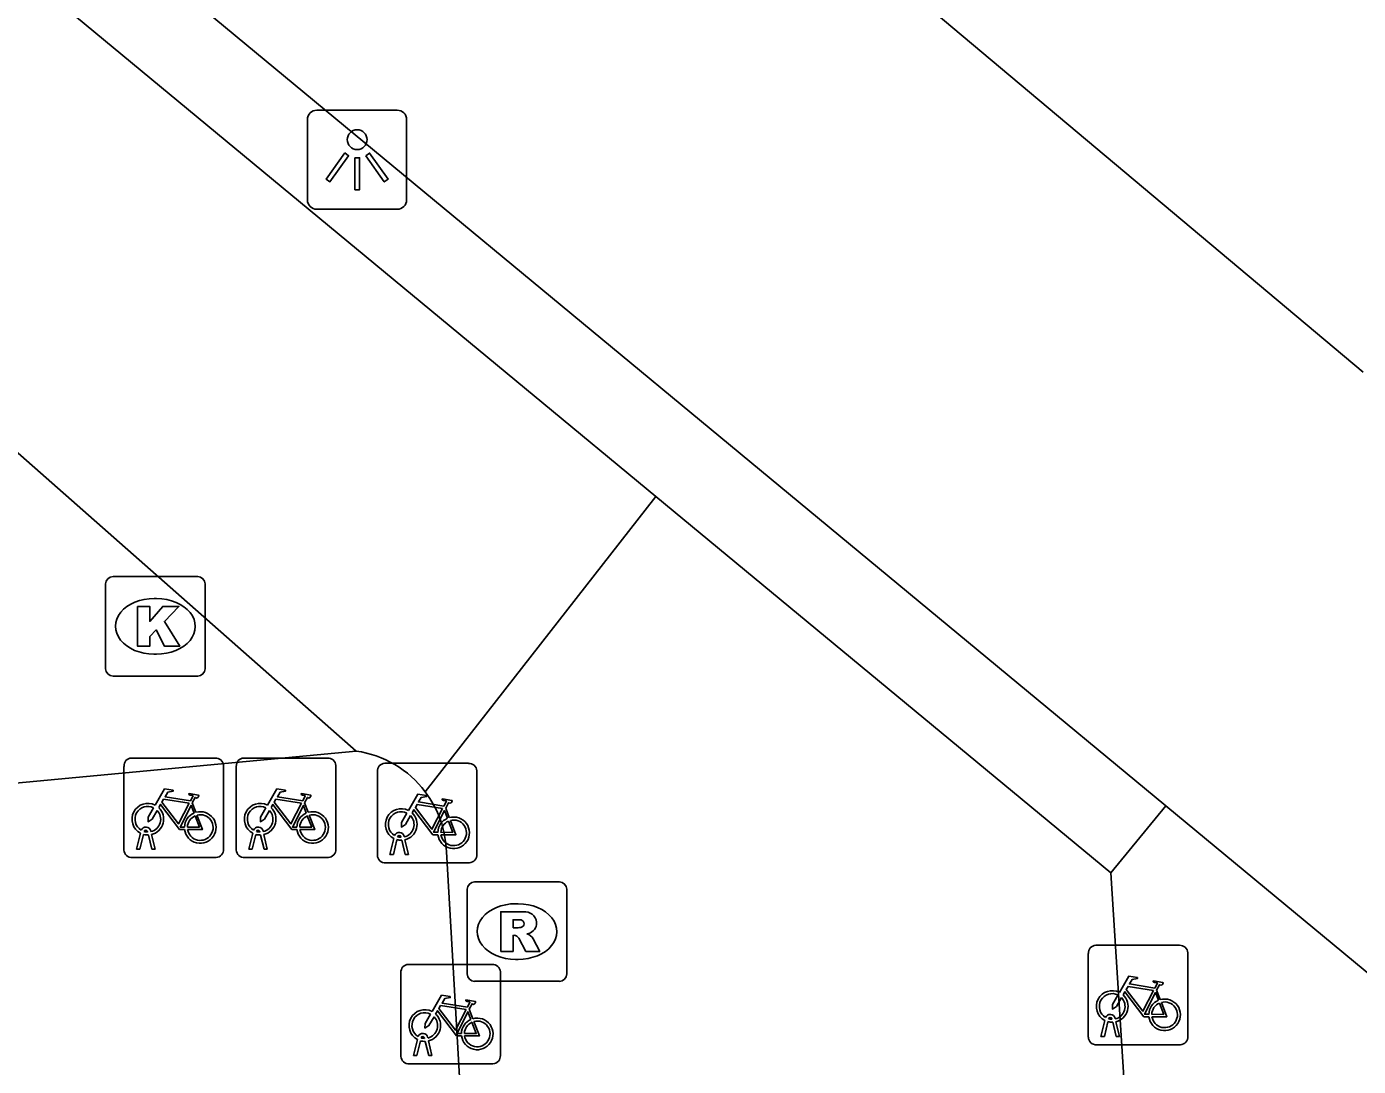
# Model space of a CAD drawing. Extents: x 162074 to 163034, y 381824 to 382557.
# Drawn here: x 162449.04 to 162462.42, y 382153.48 to 382163.93 of the extents above; entities that cross this region are included whole.
import ezdxf

# ---------------------------------------------------------------- set-up
doc = ezdxf.new("R2010")
doc.units = 0
for name, color, linetype in [('IMGEO_Fietsenrek', 7, 'Continuous'), ('IMGEO_Kolk', 7, 'Continuous'), ('IMGEO_Lichtpunt', 7, 'Continuous'), ('IMGEO_Pand', 7, 'Continuous'), ('IMGEO_Rijbaan_lokaal_open', 7, 'Continuous'), ('IMGEO_Rioolput', 7, 'Continuous'), ('IMGEO_Voetpad_open', 7, 'Continuous')]:
    doc.layers.add(name, color=color, linetype=linetype)

msp = doc.modelspace()

# ---------------------------------------------------------------- linework, layer by layer
at = {"layer": 'IMGEO_Fietsenrek'}
for p, q in [((162450.09, 382156.579), (162450.931, 382156.579)), ((162450.931, 382156.579), (162450.09, 382156.579)), ((162451.219, 382156.579), (162452.06, 382156.579)), ((162452.06, 382156.579), (162451.219, 382156.579)), ((162450.015, 382155.654), (162450.015, 382156.495)), ((162450.015, 382156.495), (162450.015, 382155.654)), ((162451.015, 382156.504), (162451.015, 382155.663)), ((162451.015, 382155.663), (162451.015, 382156.504)), ((162451.144, 382155.654), (162451.144, 382156.495)), ((162451.144, 382156.495), (162451.144, 382155.654)), ((162452.144, 382156.504), (162452.144, 382155.663)), ((162452.144, 382155.663), (162452.144, 382156.504)), ((162452.562, 382155.601), (162452.562, 382156.442)), ((162452.562, 382156.442), (162452.562, 382155.601)), ((162452.637, 382156.526), (162453.478, 382156.526)), ((162453.478, 382156.526), (162452.637, 382156.526)), ((162453.562, 382156.451), (162453.562, 382155.61)), ((162453.562, 382155.61), (162453.562, 382156.451)), ((162450.702, 382156.128), (162450.738, 382156.033)), ((162451.831, 382156.128), (162451.867, 382156.033)), ((162453.249, 382156.075), (162453.285, 382155.98)), ((162450.142, 382155.663), (162450.181, 382155.823)), ((162450.211, 382155.811), (162450.176, 382155.663)), ((162450.253, 382155.835), (162450.252, 382155.839)), ((162450.294, 382155.663), (162450.26, 382155.805)), ((162450.284, 382155.846), (162450.285, 382155.839)), ((162450.292, 382155.809), (162450.327, 382155.663)), ((162451.271, 382155.663), (162451.31, 382155.823)), ((162451.34, 382155.811), (162451.305, 382155.663)), ((162451.382, 382155.835), (162451.381, 382155.839)), ((162451.423, 382155.663), (162451.389, 382155.805)), ((162451.413, 382155.846), (162451.414, 382155.839)), ((162451.421, 382155.809), (162451.456, 382155.663)), ((162452.689, 382155.61), (162452.728, 382155.77)), ((162452.758, 382155.758), (162452.723, 382155.61)), ((162452.8, 382155.782), (162452.799, 382155.786)), ((162452.831, 382155.793), (162452.832, 382155.786)), ((162450.176, 382155.663), (162450.142, 382155.663)), ((162450.327, 382155.663), (162450.294, 382155.663)), ((162451.305, 382155.663), (162451.271, 382155.663)), ((162451.456, 382155.663), (162451.423, 382155.663)), ((162452.841, 382155.61), (162452.807, 382155.752)), ((162452.839, 382155.756), (162452.874, 382155.61)), ((162450.94, 382155.579), (162450.099, 382155.579)), ((162450.099, 382155.579), (162450.94, 382155.579)), ((162452.069, 382155.579), (162451.228, 382155.579)), ((162451.228, 382155.579), (162452.069, 382155.579)), ((162453.487, 382155.526), (162452.646, 382155.526)), ((162452.646, 382155.526), (162453.487, 382155.526)), ((162452.723, 382155.61), (162452.689, 382155.61)), ((162452.874, 382155.61), (162452.841, 382155.61)), ((162459.784, 382154.696), (162460.625, 382154.696)), ((162460.625, 382154.696), (162459.784, 382154.696)), ((162459.709, 382153.771), (162459.709, 382154.612)), ((162459.709, 382154.612), (162459.709, 382153.771)), ((162460.709, 382154.621), (162460.709, 382153.78)), ((162460.709, 382153.78), (162460.709, 382154.621)), ((162452.799, 382153.579), (162452.799, 382154.42)), ((162452.799, 382154.42), (162452.799, 382153.579)), ((162452.874, 382154.504), (162453.715, 382154.504)), ((162453.715, 382154.504), (162452.874, 382154.504)), ((162453.799, 382154.429), (162453.799, 382153.588)), ((162453.799, 382153.588), (162453.799, 382154.429)), ((162460.396, 382154.245), (162460.432, 382154.15)), ((162453.486, 382154.053), (162453.522, 382153.958)), ((162459.836, 382153.78), (162459.875, 382153.94)), ((162459.905, 382153.928), (162459.87, 382153.78)), ((162459.947, 382153.952), (162459.946, 382153.956)), ((162459.988, 382153.78), (162459.954, 382153.922)), ((162459.978, 382153.963), (162459.979, 382153.956)), ((162459.986, 382153.926), (162460.021, 382153.78)), ((162453.037, 382153.76), (162453.036, 382153.764)), ((162453.068, 382153.771), (162453.069, 382153.764)), ((162459.87, 382153.78), (162459.836, 382153.78)), ((162460.021, 382153.78), (162459.988, 382153.78)), ((162452.926, 382153.588), (162452.965, 382153.748)), ((162452.995, 382153.736), (162452.96, 382153.588)), ((162453.078, 382153.588), (162453.044, 382153.73)), ((162453.076, 382153.734), (162453.111, 382153.588)), ((162460.634, 382153.696), (162459.793, 382153.696)), ((162459.793, 382153.696), (162460.634, 382153.696)), ((162453.724, 382153.504), (162452.883, 382153.504)), ((162452.883, 382153.504), (162453.724, 382153.504)), ((162452.96, 382153.588), (162452.926, 382153.588)), ((162453.111, 382153.588), (162453.078, 382153.588))]:
    msp.add_line(p, q, dxfattribs=at)
for points in [[(162450.328, 382156.105), (162450.423, 382156.269), (162450.509, 382156.255), (162450.511, 382156.246), (162450.455, 382156.235), (162450.428, 382156.19), (162450.684, 382156.149)], [(162450.671, 382156.124), (162450.414, 382156.165), (162450.397, 382156.136), (162450.564, 382155.916), (162450.671, 382156.124)], [(162450.684, 382156.149), (162450.709, 382156.198), (162450.703, 382156.202), (162450.68, 382156.206), (162450.668, 382156.213), (162450.667, 382156.216), (162450.669, 382156.221), (162450.764, 382156.206), (162450.766, 382156.196), (162450.756, 382156.183), (162450.744, 382156.177), (162450.73, 382156.183), (162450.702, 382156.128)], [(162451.457, 382156.105), (162451.552, 382156.269), (162451.638, 382156.255), (162451.64, 382156.246), (162451.584, 382156.235), (162451.557, 382156.19), (162451.813, 382156.149)], [(162451.8, 382156.124), (162451.543, 382156.165), (162451.526, 382156.136), (162451.693, 382155.916), (162451.8, 382156.124)], [(162451.813, 382156.149), (162451.838, 382156.198), (162451.832, 382156.202), (162451.809, 382156.206), (162451.797, 382156.213), (162451.796, 382156.216), (162451.798, 382156.221), (162451.893, 382156.206), (162451.895, 382156.196), (162451.885, 382156.183), (162451.873, 382156.177), (162451.859, 382156.183), (162451.831, 382156.128)], [(162452.875, 382156.052), (162452.97, 382156.216), (162453.056, 382156.202), (162453.058, 382156.193), (162453.002, 382156.182), (162452.975, 382156.137), (162453.231, 382156.096)], [(162453.231, 382156.096), (162453.256, 382156.145), (162453.25, 382156.149), (162453.227, 382156.153), (162453.215, 382156.16), (162453.214, 382156.163), (162453.216, 382156.168), (162453.311, 382156.153), (162453.313, 382156.143), (162453.303, 382156.13), (162453.291, 382156.124), (162453.277, 382156.13), (162453.249, 382156.075)], [(162450.349, 382156.053), (162450.297, 382155.963), (162450.257, 382155.938), (162450.258, 382155.985), (162450.313, 382156.079)], [(162450.624, 382155.861), (162450.574, 382155.861), (162450.383, 382156.112), (162450.364, 382156.08)], [(162450.719, 382156.026), (162450.689, 382156.103), (162450.58, 382155.885), (162450.623, 382155.885)], [(162451.478, 382156.053), (162451.426, 382155.963), (162451.386, 382155.938), (162451.387, 382155.985), (162451.442, 382156.079)], [(162451.753, 382155.861), (162451.703, 382155.861), (162451.512, 382156.112), (162451.493, 382156.08)], [(162451.848, 382156.026), (162451.818, 382156.103), (162451.709, 382155.885), (162451.752, 382155.885)], [(162452.896, 382156), (162452.844, 382155.91), (162452.804, 382155.885), (162452.805, 382155.932), (162452.86, 382156.026)], [(162453.171, 382155.808), (162453.121, 382155.808), (162452.93, 382156.059), (162452.911, 382156.027)], [(162453.218, 382156.071), (162452.961, 382156.112), (162452.944, 382156.083), (162453.111, 382155.863), (162453.218, 382156.071)], [(162453.266, 382155.973), (162453.236, 382156.05), (162453.127, 382155.832), (162453.17, 382155.832)], [(162450.653, 382155.885), (162450.773, 382155.884), (162450.729, 382155.998)], [(162450.749, 382156.005), (162450.804, 382155.86), (162450.654, 382155.86)], [(162451.782, 382155.885), (162451.902, 382155.884), (162451.858, 382155.998)], [(162451.878, 382156.005), (162451.933, 382155.86), (162451.783, 382155.86)], [(162453.2, 382155.832), (162453.32, 382155.831), (162453.276, 382155.945)], [(162453.296, 382155.952), (162453.351, 382155.807), (162453.201, 382155.807)], [(162460.022, 382154.222), (162460.117, 382154.386), (162460.203, 382154.372), (162460.205, 382154.363), (162460.149, 382154.352), (162460.122, 382154.307), (162460.378, 382154.266)], [(162460.378, 382154.266), (162460.403, 382154.315), (162460.397, 382154.319), (162460.374, 382154.323), (162460.362, 382154.33), (162460.361, 382154.333), (162460.363, 382154.338), (162460.458, 382154.323), (162460.46, 382154.313), (162460.45, 382154.3), (162460.438, 382154.294), (162460.424, 382154.3), (162460.396, 382154.245)], [(162453.112, 382154.03), (162453.207, 382154.194), (162453.293, 382154.18), (162453.295, 382154.171), (162453.239, 382154.16), (162453.212, 382154.115), (162453.468, 382154.074)], [(162460.043, 382154.17), (162459.991, 382154.08), (162459.951, 382154.055), (162459.952, 382154.102), (162460.007, 382154.196)], [(162460.318, 382153.978), (162460.268, 382153.978), (162460.077, 382154.229), (162460.058, 382154.197)], [(162460.365, 382154.241), (162460.108, 382154.282), (162460.091, 382154.253), (162460.258, 382154.033), (162460.365, 382154.241)], [(162460.413, 382154.143), (162460.383, 382154.22), (162460.274, 382154.002), (162460.317, 382154.002)], [(162453.408, 382153.786), (162453.358, 382153.786), (162453.167, 382154.037), (162453.148, 382154.005)], [(162453.455, 382154.049), (162453.198, 382154.09), (162453.181, 382154.061), (162453.348, 382153.841), (162453.455, 382154.049)], [(162453.503, 382153.951), (162453.473, 382154.028), (162453.364, 382153.81), (162453.407, 382153.81)], [(162453.468, 382154.074), (162453.493, 382154.123), (162453.487, 382154.127), (162453.464, 382154.131), (162453.452, 382154.138), (162453.451, 382154.141), (162453.453, 382154.146), (162453.548, 382154.131), (162453.55, 382154.121), (162453.54, 382154.108), (162453.528, 382154.102), (162453.514, 382154.108), (162453.486, 382154.053)], [(162460.347, 382154.002), (162460.467, 382154.001), (162460.423, 382154.115)], [(162460.443, 382154.122), (162460.498, 382153.977), (162460.348, 382153.977)], [(162453.133, 382153.978), (162453.081, 382153.888), (162453.041, 382153.863), (162453.042, 382153.91), (162453.097, 382154.004)], [(162453.437, 382153.81), (162453.557, 382153.809), (162453.513, 382153.923)], [(162453.533, 382153.93), (162453.588, 382153.785), (162453.438, 382153.785)]]:
    msp.add_lwpolyline(points, dxfattribs=at)
for centre, radius, start, end in [((162450.093, 382156.501), 0.0779, 92.4484, 184.2845), ((162450.093, 382156.501), 0.0779, 92.4484, 184.2845), ((162450.937, 382156.501), 0.0779, 2.4484, 94.2845), ((162450.937, 382156.501), 0.0779, 2.4484, 94.2845), ((162451.222, 382156.501), 0.0779, 92.4484, 184.2845), ((162451.222, 382156.501), 0.0779, 92.4484, 184.2845), ((162452.066, 382156.501), 0.0779, 2.4484, 94.2845), ((162452.066, 382156.501), 0.0779, 2.4484, 94.2845), ((162452.64, 382156.448), 0.0779, 92.4484, 184.2845), ((162452.64, 382156.448), 0.0779, 92.4484, 184.2845), ((162453.484, 382156.448), 0.0779, 2.4484, 94.2845), ((162453.484, 382156.448), 0.0779, 2.4484, 94.2845), ((162450.255, 382155.964), 0.159, 62.6766, 242.1369), ((162450.255, 382155.964), 0.129, 63.3192, 238.903), ((162450.255, 382155.964), 0.129, 283.6043, 43.4302), ((162450.255, 382155.964), 0.159, 283.5766, 46.6042), ((162450.782, 382155.88), 0.159, 113.3408, 178.3217), ((162450.782, 382155.88), 0.159, 187.0065, 105.7708), ((162451.384, 382155.964), 0.159, 62.6766, 242.1369), ((162451.384, 382155.964), 0.129, 63.3192, 238.903), ((162451.384, 382155.964), 0.129, 283.6043, 43.4302), ((162451.384, 382155.964), 0.159, 283.5766, 46.6042), ((162451.911, 382155.88), 0.159, 113.3408, 178.3217), ((162451.911, 382155.88), 0.159, 187.0065, 105.7708), ((162452.802, 382155.911), 0.159, 62.6766, 242.1369), ((162452.802, 382155.911), 0.129, 63.3192, 238.903), ((162452.802, 382155.911), 0.159, 283.5766, 46.6042), ((162450.782, 382155.88), 0.129, 113.923, 177.9556), ((162450.782, 382155.88), 0.129, 188.6715, 104.5883), ((162451.911, 382155.88), 0.129, 113.923, 177.9556), ((162451.911, 382155.88), 0.129, 188.6715, 104.5883), ((162452.802, 382155.911), 0.129, 283.6043, 43.4302), ((162453.329, 382155.827), 0.159, 113.3408, 178.3217), ((162453.329, 382155.827), 0.159, 187.0065, 105.7708), ((162453.329, 382155.827), 0.129, 113.923, 177.9556), ((162453.329, 382155.827), 0.129, 188.6715, 104.5883), ((162450.235, 382155.835), 0.0499, 12.8025, 158.6934), ((162450.255, 382155.964), 0.159, 253.9967, 271.7867), ((162450.235, 382155.835), 0.0174, 12.8025, 163.4502), ((162450.255, 382155.964), 0.129, 253.415, 269.0204), ((162451.364, 382155.835), 0.0499, 12.8025, 158.6934), ((162451.384, 382155.964), 0.159, 253.9967, 271.7867), ((162451.364, 382155.835), 0.0174, 12.8025, 163.4502), ((162451.384, 382155.964), 0.129, 253.415, 269.0204), ((162452.782, 382155.782), 0.0499, 12.8025, 158.6934), ((162452.802, 382155.911), 0.159, 253.9967, 271.7867), ((162452.782, 382155.782), 0.0174, 12.8025, 163.4502), ((162452.802, 382155.911), 0.129, 253.415, 269.0204), ((162450.093, 382155.657), 0.0779, 182.4484, 274.2845), ((162450.093, 382155.657), 0.0779, 182.4484, 274.2845), ((162450.937, 382155.657), 0.0779, 272.4484, 4.2845), ((162450.937, 382155.657), 0.0779, 272.4484, 4.2845), ((162451.222, 382155.657), 0.0779, 182.4484, 274.2845), ((162451.222, 382155.657), 0.0779, 182.4484, 274.2845), ((162452.066, 382155.657), 0.0779, 272.4484, 4.2845), ((162452.066, 382155.657), 0.0779, 272.4484, 4.2845), ((162452.64, 382155.604), 0.0779, 182.4484, 274.2845), ((162452.64, 382155.604), 0.0779, 182.4484, 274.2845), ((162453.484, 382155.604), 0.0779, 272.4484, 4.2845), ((162453.484, 382155.604), 0.0779, 272.4484, 4.2845), ((162459.787, 382154.618), 0.0779, 92.4484, 184.2845), ((162459.787, 382154.618), 0.0779, 92.4484, 184.2845), ((162460.631, 382154.618), 0.0779, 2.4484, 94.2845), ((162460.631, 382154.618), 0.0779, 2.4484, 94.2845), ((162452.877, 382154.426), 0.0779, 92.4484, 184.2845), ((162452.877, 382154.426), 0.0779, 92.4484, 184.2845), ((162453.721, 382154.426), 0.0779, 2.4484, 94.2845), ((162453.721, 382154.426), 0.0779, 2.4484, 94.2845), ((162459.949, 382154.081), 0.159, 62.6766, 242.1369), ((162459.949, 382154.081), 0.129, 63.3192, 238.903), ((162459.949, 382154.081), 0.129, 283.6043, 43.4302), ((162459.949, 382154.081), 0.159, 283.5766, 46.6042), ((162460.476, 382153.997), 0.159, 187.0065, 105.7708), ((162453.039, 382153.889), 0.159, 62.6766, 242.1369), ((162453.039, 382153.889), 0.129, 63.3192, 238.903), ((162460.476, 382153.997), 0.159, 113.3408, 178.3217), ((162460.476, 382153.997), 0.129, 113.923, 177.9556), ((162460.476, 382153.997), 0.129, 188.6715, 104.5883), ((162453.039, 382153.889), 0.129, 283.6043, 43.4302), ((162453.039, 382153.889), 0.159, 283.5766, 46.6042), ((162453.566, 382153.805), 0.159, 113.3408, 178.3217), ((162453.566, 382153.805), 0.159, 187.0065, 105.7708), ((162453.566, 382153.805), 0.129, 113.923, 177.9556), ((162453.566, 382153.805), 0.129, 188.6715, 104.5883), ((162459.929, 382153.952), 0.0499, 12.8025, 158.6934), ((162459.949, 382154.081), 0.159, 253.9967, 271.7867), ((162459.929, 382153.952), 0.0174, 12.8025, 163.4502), ((162459.949, 382154.081), 0.129, 253.415, 269.0204), ((162453.019, 382153.76), 0.0499, 12.8025, 158.6934), ((162453.019, 382153.76), 0.0174, 12.8025, 163.4502), ((162453.039, 382153.889), 0.129, 253.415, 269.0204), ((162459.787, 382153.774), 0.0779, 182.4484, 274.2845), ((162459.787, 382153.774), 0.0779, 182.4484, 274.2845), ((162460.631, 382153.774), 0.0779, 272.4484, 4.2845), ((162460.631, 382153.774), 0.0779, 272.4484, 4.2845), ((162453.039, 382153.889), 0.159, 253.9967, 271.7867), ((162452.877, 382153.582), 0.0779, 182.4484, 274.2845), ((162452.877, 382153.582), 0.0779, 182.4484, 274.2845), ((162453.721, 382153.582), 0.0779, 272.4484, 4.2845), ((162453.721, 382153.582), 0.0779, 272.4484, 4.2845)]:
    msp.add_arc(centre, radius, start, end, dxfattribs=at)
at = {"layer": 'IMGEO_Kolk'}
for p, q in [((162449.83, 382157.477), (162449.83, 382158.329)), ((162449.905, 382158.403), (162450.757, 382158.403)), ((162450.831, 382158.329), (162450.831, 382157.477)), ((162450.318, 382158.183), (162450.343, 382158.183)), ((162450.341, 382157.623), (162450.316, 382157.623)), ((162450.757, 382157.403), (162449.905, 382157.403))]:
    msp.add_line(p, q, dxfattribs=at)
for points in [[(162449.83, 382157.477), (162449.83, 382158.329)], [(162449.905, 382158.403), (162450.757, 382158.403)], [(162450.831, 382158.329), (162450.831, 382157.477)], [(162450.151, 382158.103), (162450.274, 382158.103), (162450.274, 382157.952), (162450.404, 382158.103), (162450.568, 382158.103), (162450.422, 382157.952), (162450.575, 382157.703), (162450.423, 382157.703), (162450.338, 382157.867), (162450.274, 382157.8), (162450.274, 382157.703), (162450.151, 382157.703), (162450.151, 382158.103)], [(162450.757, 382157.403), (162449.905, 382157.403)]]:
    msp.add_lwpolyline(points, dxfattribs=at)
for centre, start, end in [((162449.907, 382158.327), 91.552, 178.448), ((162449.907, 382158.327), 91.552, 178.448), ((162450.755, 382158.327), 1.552, 88.448), ((162450.755, 382158.327), 1.552, 88.448), ((162449.907, 382157.479), 181.552, 268.448), ((162449.907, 382157.479), 181.552, 268.448), ((162450.755, 382157.479), 271.552, 358.448), ((162450.755, 382157.479), 271.552, 358.448)]:
    msp.add_arc(centre, 0.0765, start, end, dxfattribs=at)
for centre, major_axis, ratio, start_param, end_param in [((162450.317, 382157.903), (-0.387, 0.002), 0.722429, 4.712389, 7.853982), ((162450.342, 382157.903), (-0.39, 0.002), 0.717154, 1.570796, 4.712389)]:
    msp.add_ellipse(centre, major_axis=major_axis, ratio=ratio, start_param=start_param, end_param=end_param, dxfattribs=at)
at = {"layer": 'IMGEO_Lichtpunt'}
for p, q in [((162451.86, 382162.999), (162451.86, 382162.192)), ((162451.86, 382162.999), (162451.86, 382162.192)), ((162452.762, 382163.094), (162451.954, 382163.094)), ((162452.762, 382163.094), (162451.954, 382163.094)), ((162452.856, 382162.192), (162452.856, 382162.999)), ((162452.856, 382162.192), (162452.856, 382162.999)), ((162451.954, 382162.098), (162452.762, 382162.098)), ((162451.954, 382162.098), (162452.762, 382162.098))]:
    msp.add_line(p, q, dxfattribs=at)
for points in [[(162452.234, 382162.663), (162452.273, 382162.635), (162452.085, 382162.373), (162452.047, 382162.4), (162452.234, 382162.663)], [(162452.336, 382162.615), (162452.383, 382162.615), (162452.383, 382162.293), (162452.336, 382162.293), (162452.336, 382162.615)], [(162452.446, 382162.635), (162452.484, 382162.662), (162452.671, 382162.4), (162452.632, 382162.372), (162452.446, 382162.635)]]:
    msp.add_lwpolyline(points, dxfattribs=at)
msp.add_circle((162452.359, 382162.797), 0.0994, dxfattribs=at)
for centre, start, end in [((162451.954, 382162.999), 90, 180), ((162451.954, 382162.999), 90, 180), ((162452.762, 382162.999), 0, 90), ((162452.762, 382162.999), 0, 90), ((162451.954, 382162.192), 180, 270), ((162451.954, 382162.192), 180, 270), ((162452.762, 382162.192), 270, 0), ((162452.762, 382162.192), 270, 360)]:
    msp.add_arc(centre, 0.0946, start, end, dxfattribs=at)
at = {"layer": 'IMGEO_Pand'}
msp.add_lwpolyline([(162462.471, 382160.458), (162454.034, 382167.546)], dxfattribs=at)
at = {"layer": 'IMGEO_Rijbaan_lokaal_open'}
for points in [[(162426.761, 382182.88), (162455.361, 382159.209)], [(162447.417, 382160.996), (162452.35, 382156.649)], [(162453.043, 382156.24), (162455.361, 382159.209)], [(162455.361, 382159.209), (162459.935, 382155.423)], [(162453.257, 382155.637), (162453.572, 382150.181), (162454.329, 382149.556), (162458.533, 382146.084)], [(162459.935, 382155.423), (162460.342, 382149.037)]]:
    msp.add_lwpolyline(points, dxfattribs=at)
for centre, radius, start, end in [((162452.2, 382155.603), 1.057, 37.076, 81.8268), ((162452.205, 382155.603), 1.052, 1.8397, 37.2391)]:
    msp.add_arc(centre, radius, start, end, dxfattribs=at)
at = {"layer": 'IMGEO_Rioolput'}
for p, q in [((162453.465, 382154.408), (162453.465, 382155.26)), ((162453.54, 382155.334), (162454.392, 382155.334)), ((162454.466, 382155.26), (162454.466, 382154.408)), ((162453.953, 382155.114), (162453.978, 382155.114)), ((162453.976, 382154.554), (162453.951, 382154.554)), ((162454.392, 382154.334), (162453.54, 382154.334))]:
    msp.add_line(p, q, dxfattribs=at)
for points in [[(162453.465, 382154.408), (162453.465, 382155.26)], [(162453.54, 382155.334), (162454.392, 382155.334)], [(162454.466, 382155.26), (162454.466, 382154.408)], [(162454.054, 382155.032), (162453.802, 382155.034), (162453.802, 382154.634)], [(162453.98, 382154.953), (162453.926, 382154.953), (162453.926, 382154.872)], [(162453.926, 382154.872), (162453.978, 382154.872)], [(162453.802, 382154.634), (162453.926, 382154.634), (162453.926, 382154.796), (162453.937, 382154.796)], [(162453.984, 382154.767), (162454.055, 382154.634), (162454.195, 382154.634), (162454.13, 382154.76)], [(162454.392, 382154.334), (162453.54, 382154.334)]]:
    msp.add_lwpolyline(points, dxfattribs=at)
for centre, radius, start, end in [((162453.542, 382155.258), 0.0765, 91.552, 178.448), ((162453.542, 382155.258), 0.0765, 91.552, 178.448), ((162454.39, 382155.258), 0.0765, 1.552, 88.448), ((162454.39, 382155.258), 0.0765, 1.552, 88.448), ((162454.053, 382154.922), 0.109, 350.3612, 89.416), ((162453.962, 382155.061), 0.19, 274.7715, 282.9687), ((162453.986, 382154.857), 0.0964, 77.0061, 93.1865), ((162454, 382154.914), 0.0378, 276.6634, 79.6772), ((162454.051, 382154.922), 0.112, 277.5842, 350.9817), ((162453.936, 382154.743), 0.0533, 26.0293, 88.6989), ((162454.035, 382154.707), 0.108, 29.5134, 73.7905), ((162453.542, 382154.41), 0.0765, 181.552, 268.448), ((162453.542, 382154.41), 0.0765, 181.552, 268.448), ((162454.39, 382154.41), 0.0765, 271.552, 358.448), ((162454.39, 382154.41), 0.0765, 271.552, 358.448)]:
    msp.add_arc(centre, radius, start, end, dxfattribs=at)
for centre, major_axis, ratio, start_param, end_param in [((162453.952, 382154.834), (-0.387, 0.002), 0.722429, 4.712389, 7.853982), ((162453.977, 382154.834), (-0.39, 0.002), 0.717154, 1.570796, 4.712389)]:
    msp.add_ellipse(centre, major_axis=major_axis, ratio=ratio, start_param=start_param, end_param=end_param, dxfattribs=at)
at = {"layer": 'IMGEO_Voetpad_open'}
for points in [[(162425.454, 382185.106), (162460.487, 382156.099)], [(162446.941, 382160.252), (162444.054, 382160.062), (162444.222, 382157.908), (162444.722, 382157.943), (162446.951, 382158.098), (162447.137, 382156.158), (162452.35, 382156.649)], [(162460.487, 382156.099), (162459.935, 382155.423)], [(162460.487, 382156.099), (162476.592, 382142.764)]]:
    msp.add_lwpolyline(points, dxfattribs=at)

doc.saveas('drawing.dxf')
